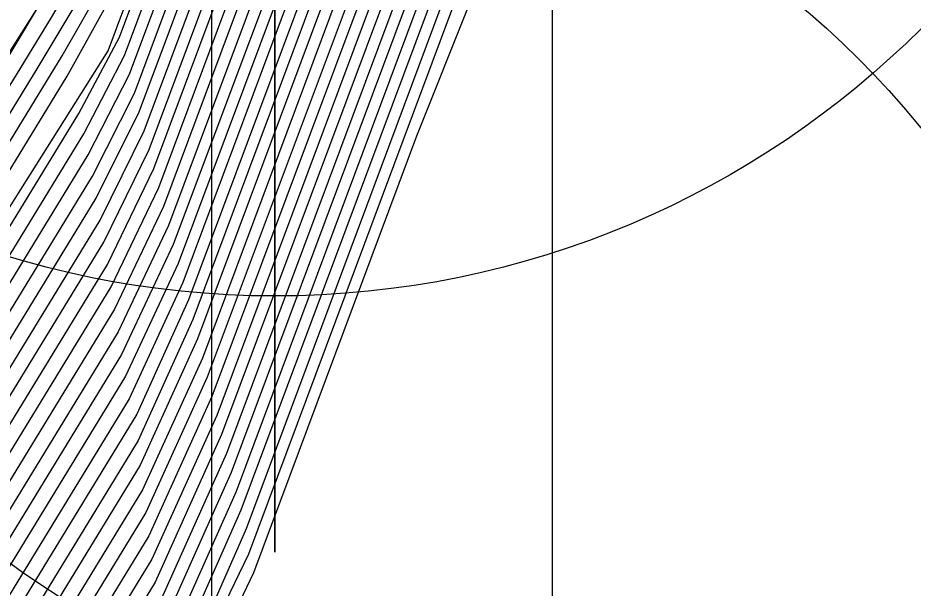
# Model space of a CAD drawing. Extents: x 2356077 to 2359823, y 225951 to 227822.
# Drawn here: x 2357586.652 to 2357588.945, y 226728.045 to 226729.505 of the extents above; entities that cross this region are included whole.
import ezdxf

# ---------------------------------------------------------------- set-up
doc = ezdxf.new("R2010")
doc.units = 0
for name, color, linetype in [('DTM Contours Major', 7, 'Continuous'), ('DTM Contours Minor', 7, 'Continuous'), ('Exist DTM Breakline Underwater Cogo Point CELL', 7, 'Continuous'), ('Exist DTM Drainline', 7, 'Continuous'), ('Exist Roads EOP Cogo Point CELL', 7, 'Continuous'), ('Exist Structure Major Bridge WW Cogo Point CELL', 7, 'Continuous')]:
    doc.layers.add(name, color=color, linetype=linetype)

msp = doc.modelspace()

# ---------------------------------------------------------------- linework, layer by layer
at = {"layer": 'DTM Contours Major'}
for points in [[(2357574.4156, 226708.5552), (2357583.6863, 226724.3529), (2357584.198, 226725.202), (2357586.7658, 226729.4081), (2357586.8733, 226729.5973), (2357586.9646, 226729.842), (2357586.8945, 226729.6276), (2357587.076, 226730.0622), (2357587.1603, 226730.2353), (2357587.5101, 226730.8341), (2357587.8045, 226731.499), (2357588.3914, 226732.0638), (2357590.7673, 226734.3209), (2357591.3947, 226734.9267), (2357591.5711, 226734.9984), (2357591.6106, 226735.2214), (2357591.6759, 226735.1254), (2357591.6801, 226735.3545), (2357591.6895, 226735.4248), (2357591.688, 226735.461), (2357597.5775, 226752.726)], [(2357573.0229, 226705.907), (2357582.3731, 226721.8401), (2357583.1161, 226723.0678), (2357586.8321, 226729.1547), (2357586.9378, 226729.361), (2357587.1339, 226729.8866), (2357587.1374, 226729.8299), (2357587.2888, 226730.1857), (2357587.5951, 226730.7125), (2357588.013, 226731.6562), (2357589.0102, 226732.6099), (2357590.5191, 226734.0433), (2357590.9797, 226734.4374), (2357590.9691, 226734.3898), (2357590.9976, 226734.419), (2357591.0086, 226734.4519), (2357592.6217, 226735.1309), (2357592.2683, 226735.5097), (2357593.395, 226738.9573), (2357596.6601, 226748.5289)], [(2357594.6766, 226739.4095), (2357594.3741, 226738.5227), (2357594.1219, 226737.7991), (2357593.8468, 226737.1034), (2357593.7341, 226736.3018), (2357593.6498, 226736.3921), (2357593.812, 226736.0017), (2357594.3999, 226735.3717), (2357593.75, 226735.0676), (2357591.6564, 226734.1864), (2357591.1109, 226733.9026), (2357590.3848, 226733.597), (2357590.3857, 226733.616), (2357590.3227, 226733.6436), (2357590.3415, 226733.7303), (2357590.0094, 226733.4756), (2357588.7368, 226732.2666), (2357588.4276, 226731.9655), (2357587.7465, 226730.4285), (2357587.5175, 226730.0429), (2357587.4808, 226729.9958), (2357587.0625, 226728.8766), (2357586.9279, 226728.5876), (2357580.973, 226718.8335)], [(2357582.042, 226720.9464), (2357586.8815, 226728.8737), (2357587.0004, 226729.1194), (2357587.3169, 226729.9679), (2357587.6379, 226730.512), (2357587.6805, 226730.5916), (2357588.2207, 226731.8117), (2357589.0328, 226732.5896), (2357590.2644, 226733.7597), (2357590.6475, 226733.9951), (2357590.6774, 226734.0206), (2357590.6799, 226734.0129), (2357590.6773, 226734.0027), (2357591.1528, 226734.2028), (2357591.5482, 226734.4235), (2357593.0486, 226735.055), (2357593.3643, 226735.3542), (2357592.9277, 226735.8221), (2357593.1246, 226735.8276), (2357593.0489, 226735.9086), (2357593.3826, 226737.3775), (2357593.8526, 226738.5665)], [(2357597.0634, 226734.317), (2357596.9233, 226734.3307), (2357596.4517, 226734.4072), (2357595.9207, 226734.2947), (2357595.2623, 226734.1418), (2357594.1419, 226734.7308), (2357593.7257, 226734.7476), (2357593.0957, 226734.5096), (2357589.9592, 226733.1895), (2357589.9953, 226733.3704), (2357590.0067, 226733.4229), (2357589.9815, 226733.4154), (2357588.8602, 226732.3475), (2357588.5236, 226731.8687), (2357588.4723, 226731.7527), (2357588.2723, 226731.3612), (2357587.8204, 226730.3404), (2357587.6642, 226730.0712), (2357587.6448, 226730.0282), (2357587.1245, 226728.6335), (2357586.971, 226728.2963), (2357578.5001, 226714.4154), (2357574.3114, 226707.2777)], [(2357599.3754, 226732.4937), (2357596.1987, 226731.6135), (2357595.4513, 226731.9382), (2357592.4366, 226733.5229), (2357591.8012, 226733.655), (2357591.4251, 226733.5238), (2357589.9443, 226732.9006), (2357589.6017, 226732.7922), (2357589.6441, 226732.9873), (2357589.6352, 226733.0452), (2357588.827, 226732.2768), (2357588.6702, 226731.9464), (2357587.8978, 226730.2017), (2357587.802, 226730.0374), (2357587.186, 226728.3891), (2357587.0118, 226728.0011), (2357577.2432, 226711.9985)], [(2357589.0366, 226732.4302), (2357588.1601, 226730.4505), (2357588.0204, 226730.0975), (2357587.7864, 226729.5892), (2357587.2426, 226728.1314), (2357586.9796, 226727.5864), (2357575.8921, 226709.4212)]]:
    msp.add_lwpolyline(points, dxfattribs=at)
at = {"layer": 'DTM Contours Minor'}
for points in [[(2357574.3868, 226708.5612), (2357583.9425, 226724.8444), (2357584.404, 226725.6118), (2357586.7012, 226729.3746), (2357586.8573, 226729.6364), (2357586.9183, 226729.8), (2357586.8568, 226729.5605), (2357587.0479, 226730.0686), (2357587.1326, 226730.2419), (2357587.4932, 226730.8586), (2357587.7635, 226731.4691), (2357588.9846, 226732.6352), (2357589.6006, 226733.2201), (2357590.2129, 226733.8097), (2357590.8262, 226734.3922), (2357591.2237, 226735.3553), (2357591.2633, 226735.4013), (2357591.2964, 226735.4572), (2357591.5113, 226735.9926), (2357592.6074, 226738.9769), (2357593.9978, 226742.5338), (2357597.7187, 226753.4415)], [(2357572.6891, 226705.5582), (2357583.4215, 226723.8467), (2357583.9789, 226724.7706), (2357586.7781, 226729.3558), (2357586.8861, 226729.5498), (2357586.9916, 226729.8327), (2357586.9203, 226729.6359), (2357587.1027, 226730.052), (2357587.187, 226730.2271), (2357587.5271, 226730.8098), (2357587.8463, 226731.5305), (2357588.4145, 226732.0774), (2357591.2701, 226734.7873), (2357591.339, 226734.8442), (2357591.768, 226735.0248), (2357591.8576, 226735.1561), (2357591.8158, 226735.2009), (2357591.8539, 226735.5466), (2357591.8507, 226735.6364), (2357597.4171, 226751.9543)], [(2357572.7723, 226705.6451), (2357583.1581, 226723.3429), (2357583.7618, 226724.3426), (2357586.2073, 226728.3485), (2357586.8831, 226729.4207), (2357587.15, 226730.1362), (2357587.2131, 226730.2179), (2357587.5442, 226730.7856), (2357587.888, 226731.5621), (2357588.9965, 226732.622), (2357590.6711, 226734.2129), (2357591.199, 226734.7064), (2357591.1933, 226734.6803), (2357591.2089, 226734.7298), (2357591.9113, 226735.0286), (2357592.0348, 226735.1917), (2357591.9491, 226735.2835), (2357592.0103, 226735.7282), (2357592.0065, 226735.7917), (2357597.2409, 226751.1364)], [(2357572.8554, 226705.7315), (2357582.8962, 226722.8415), (2357583.5464, 226723.9174), (2357586.8083, 226729.2605), (2357586.9123, 226729.4563), (2357587.0624, 226729.8588), (2357587.1405, 226729.9895), (2357587.2389, 226730.208), (2357587.5612, 226730.7613), (2357587.9297, 226731.5936), (2357589.0011, 226732.618), (2357590.6206, 226734.1565), (2357591.1264, 226734.6191), (2357591.1116, 226734.5683), (2357591.1333, 226734.5923), (2357591.4829, 226734.7918), (2357592.0542, 226735.0322), (2357592.2052, 226735.2345), (2357592.0992, 226735.3481), (2357592.1642, 226735.8572), (2357592.1604, 226735.9413), (2357597.0564, 226750.294)], [(2357572.9389, 226705.8189), (2357582.6345, 226722.3407), (2357583.3312, 226723.4926), (2357586.8208, 226729.2085), (2357586.9251, 226729.4088), (2357587.1009, 226729.8802), (2357587.1426, 226729.9134), (2357587.2641, 226730.1973), (2357587.5782, 226730.7369), (2357587.9714, 226731.6249), (2357589.0056, 226732.6139), (2357590.5699, 226734.1), (2357591.0535, 226734.5302), (2357591.0374, 226734.4743), (2357591.0669, 226734.5058), (2357591.2379, 226734.5778), (2357591.4886, 226734.7376), (2357592.1969, 226735.0357), (2357592.3631, 226735.2908), (2357592.2048, 226735.4605), (2357592.3153, 226736.0937), (2357596.864, 226749.4282)], [(2357574.3652, 226708.6893), (2357584.7169, 226726.3291), (2357585.0327, 226726.8588), (2357586.348, 226729.0133), (2357586.3584, 226729.0201), (2357586.4856, 226729.1894), (2357586.794, 226729.6752), (2357586.9094, 226729.9431), (2357586.9855, 226730.1471), (2357587.4469, 226730.9422), (2357587.6394, 226731.377), (2357588.5299, 226732.2288), (2357590.3262, 226733.9393), (2357590.421, 226734.1854), (2357590.5067, 226734.444), (2357590.5747, 226734.7032), (2357590.595, 226734.9122), (2357590.5984, 226735.0969), (2357590.528, 226735.142), (2357590.0183, 226736.4593), (2357590.4562, 226737.4974), (2357590.4968, 226738.0672), (2357591.9488, 226741.7714), (2357593.9646, 226748.1973)], [(2357573.1074, 226705.9959), (2357582.1118, 226721.3399), (2357582.9011, 226722.6432), (2357586.8427, 226729.0997), (2357586.9504, 226729.3129), (2357587.1641, 226729.8859), (2357587.1555, 226729.8229), (2357587.3129, 226730.173), (2357587.6121, 226730.6881), (2357588.0546, 226731.6874), (2357589.0147, 226732.6059), (2357590.4682, 226733.9866), (2357590.9042, 226734.3364), (2357590.8974, 226734.3023), (2357590.934, 226734.338), (2357590.9361, 226734.3649), (2357592.8107, 226735.1538), (2357592.3999, 226735.5941), (2357593.5498, 226739.0958), (2357594.203, 226740.9816), (2357594.8982, 226743.0623), (2357596.4335, 226747.5632)], [(2357582.6861, 226722.2187), (2357586.8529, 226729.0439), (2357586.9629, 226729.2647), (2357587.1929, 226729.8811), (2357587.1733, 226729.8138), (2357587.3361, 226730.1589), (2357587.6291, 226730.6638), (2357588.0962, 226731.7186), (2357589.0193, 226732.6018), (2357590.4173, 226733.9299), (2357590.823, 226734.2123), (2357590.8663, 226734.2555), (2357590.8711, 226734.2539), (2357591.209, 226734.3961), (2357591.5042, 226734.5746), (2357592.6236, 226735.0457), (2357592.5032, 226735.7242), (2357592.7842, 226735.5159), (2357592.6275, 226735.6839), (2357592.8132, 226736.6486), (2357593.6313, 226738.973), (2357594.2419, 226740.7218), (2357595.5646, 226744.6849), (2357596.286, 226746.7788)], [(2357572.3227, 226705.0988), (2357584.2043, 226725.3457), (2357584.6207, 226726.0391), (2357586.7378, 226729.5069), (2357586.8476, 226729.6923), (2357586.885, 226729.7925), (2357586.9757, 226729.9571), (2357587.0381, 226730.1243), (2357587.1906, 226730.3944), (2357587.4803, 226730.8922), (2357587.7232, 226731.4409), (2357589.4208, 226733.0585), (2357591.1246, 226734.6811), (2357591.2917, 226734.9782), (2357591.3248, 226735.0697), (2357591.2849, 226735.1141), (2357591.2686, 226735.1388), (2357591.233, 226735.2309), (2357591.5929, 226735.8222), (2357591.668, 226736.1941), (2357591.7776, 226736.6324), (2357593.2361, 226740.3532), (2357593.9457, 226742.3106), (2357595.2966, 226746.3399)], [(2357598.1741, 226746.3319), (2357594.8502, 226739.3151), (2357594.0838, 226737.0684), (2357593.9537, 226736.5173), (2357594.5522, 226735.8766), (2357594.8964, 226735.5551), (2357594.907, 226735.4423), (2357594.8971, 226735.4012), (2357594.8949, 226735.3998), (2357594.8803, 226735.4031), (2357594.6135, 226735.3179), (2357591.7337, 226734.1059), (2357590.1748, 226733.4564), (2357590.2141, 226733.6374), (2357589.9112, 226733.3656), (2357588.7855, 226732.2962), (2357588.5127, 226732.032), (2357587.8424, 226730.5183), (2357587.8245, 226730.5257), (2357587.7136, 226730.3164), (2357587.5719, 226730.0751), (2357587.0888, 226728.7835), (2357586.9568, 226728.4902), (2357580.5387, 226717.9773)], [(2357596.9307, 226746.1779), (2357596.0544, 226744.0508), (2357594.0106, 226738.0602), (2357593.6805, 226737.2318), (2357593.4665, 226736.1376), (2357593.5547, 226736.043), (2357593.3267, 226736.2783), (2357593.594, 226735.7844), (2357594.0033, 226735.3457), (2357593.4712, 226735.0633), (2357591.6179, 226734.2833), (2357591.1156, 226734.0176), (2357590.4285, 226733.7556), (2357590.4665, 226733.9306), (2357588.3303, 226731.9011), (2357588.2421, 226731.6718), (2357587.733, 226730.5219), (2357587.6998, 226730.4563), (2357587.3936, 226729.9266), (2357587.0376, 226728.9736), (2357586.9088, 226728.7012), (2357581.3995, 226719.6767), (2357580.2904, 226717.8512), (2357573.7057, 226706.6305)], [(2357582.4713, 226721.7944), (2357586.8627, 226728.9876), (2357586.9754, 226729.2163), (2357587.217, 226729.8638), (2357587.3583, 226730.143), (2357587.5984, 226730.5521), (2357587.6462, 226730.6396), (2357588.1377, 226731.7497), (2357589.0238, 226732.5978), (2357590.3663, 226733.8732), (2357590.7642, 226734.1396), (2357590.8038, 226734.1765), (2357590.8057, 226734.1698), (2357591.1898, 226734.3315), (2357591.514, 226734.5222), (2357592.7655, 226735.0489), (2357592.6692, 226735.6481), (2357592.7969, 226735.7279), (2357592.7682, 226735.7586), (2357593.0064, 226736.9135), (2357593.7089, 226738.8431), (2357594.2771, 226740.4585), (2357595.5047, 226744.1306), (2357596.1753, 226746.0891)], [(2357595.0693, 226740.8622), (2357594.0639, 226737.9148), (2357593.7683, 226737.1705), (2357593.6027, 226736.2171), (2357593.6654, 226736.1499), (2357593.3863, 226736.2684), (2357593.8504, 226735.7352), (2357594.2027, 226735.3575), (2357593.6111, 226735.0657), (2357591.639, 226734.2356), (2357591.1126, 226733.9598), (2357590.4397, 226733.6766), (2357590.4419, 226733.6944), (2357590.3937, 226733.7238), (2357590.4082, 226733.7905), (2357590.0605, 226733.5325), (2357588.7139, 226732.2532), (2357588.3863, 226731.9349), (2357587.722, 226730.4404), (2357587.5239, 226730.1029), (2357587.4432, 226729.9748), (2357587.05, 226728.9249), (2357586.9178, 226728.6434), (2357581.1857, 226719.2541)], [(2357595.2365, 226740.7666), (2357594.351, 226738.2875), (2357594.0986, 226737.607), (2357593.8455, 226736.9611), (2357593.8102, 226736.4457), (2357593.7787, 226736.263), (2357594.5978, 226735.3851), (2357593.8827, 226735.0669), (2357591.6366, 226734.1216), (2357591.0763, 226733.8315), (2357590.3222, 226733.5141), (2357590.3235, 226733.5347), (2357590.2513, 226733.5619), (2357590.2729, 226733.6614), (2357589.9583, 226733.4187), (2357588.7596, 226732.2799), (2357588.4689, 226731.9959), (2357587.7882, 226730.4584), (2357587.7834, 226730.4325), (2357587.5335, 226730.0267), (2357587.5143, 226730.0058), (2357587.0748, 226728.8279), (2357586.9367, 226728.5296), (2357580.7597, 226718.4116)], [(2357594.3226, 226739.2762), (2357593.9794, 226738.2713), (2357593.5861, 226737.2868), (2357593.3282, 226736.0604), (2357593.4237, 226735.9579), (2357593.105, 226736.0894), (2357593.8, 226735.3382), (2357593.3307, 226735.0607), (2357591.5948, 226734.3301), (2357591.124, 226734.0777), (2357590.501, 226733.8426), (2357590.5363, 226734.0053), (2357588.6681, 226732.2264), (2357588.3036, 226731.8734), (2357587.7153, 226730.5447), (2357587.6278, 226730.3873), (2357587.5057, 226730.1793), (2357587.3708, 226729.9264), (2357587.3883, 226729.9956), (2357587.0252, 226729.0222), (2357586.8998, 226728.7588), (2357581.6135, 226720.0996)], [(2357582.2566, 226721.3703), (2357586.8722, 226728.9308), (2357586.9879, 226729.1679), (2357587.2741, 226729.9351), (2357587.4473, 226730.241), (2357587.618, 226730.5319), (2357587.6633, 226730.6155), (2357588.1792, 226731.7807), (2357589.0283, 226732.5937), (2357590.3154, 226733.8164), (2357590.7056, 226734.0671), (2357590.7378, 226734.097), (2357590.7417, 226734.0976), (2357590.741, 226734.0861), (2357591.1708, 226734.2669), (2357591.5287, 226734.4718), (2357592.9071, 226735.052), (2357593.1008, 226735.4111), (2357592.7687, 226735.8953), (2357593.0702, 226735.6603), (2357592.9087, 226735.8335), (2357593.2333, 226737.2771), (2357593.7827, 226738.7074)], [(2357597.0148, 226733.9129), (2357596.67, 226733.9456), (2357595.702, 226733.6824), (2357595.2576, 226733.7234), (2357594.1448, 226734.3084), (2357593.7661, 226734.4948), (2357593.3408, 226734.529), (2357592.768, 226734.3151), (2357589.8911, 226733.1043), (2357589.8919, 226733.141), (2357589.9325, 226733.3281), (2357589.9227, 226733.3512), (2357588.9119, 226732.3908), (2357588.6898, 226732.1719), (2357588.4458, 226731.6301), (2357588.3819, 226731.5391), (2357587.8377, 226730.3169), (2357587.6903, 226730.0619), (2357587.1368, 226728.5847), (2357586.9798, 226728.2382), (2357578.2447, 226713.9252)], [(2357572.6908, 226705.7811), (2357584.4622, 226725.8401), (2357584.829, 226726.4527), (2357586.6166, 226729.3808), (2357586.5089, 226729.2091), (2357586.8475, 226729.7738), (2357586.7444, 226729.5287), (2357586.9062, 226729.8525), (2357587.0133, 226730.1397), (2357587.3167, 226730.663), (2357587.4633, 226730.9166), (2357587.6811, 226731.4084), (2357588.6906, 226732.3731), (2357590.7254, 226734.3102)], [(2357597.3389, 226733.4895), (2357596.8356, 226733.4449), (2357595.7776, 226733.1517), (2357595.2887, 226733.2862), (2357593.893, 226734.0199), (2357593.4248, 226734.2544), (2357592.9559, 226734.3105), (2357592.4331, 226734.1176), (2357589.8124, 226733.0146), (2357589.866, 226733.2686), (2357589.8425, 226733.2666), (2357588.9087, 226732.3795), (2357588.7583, 226732.2286), (2357588.5609, 226731.831), (2357588.3225, 226731.3491), (2357587.8531, 226730.2889), (2357587.7179, 226730.0552), (2357587.149, 226728.5356), (2357586.9875, 226728.1785), (2357577.9934, 226713.4419)], [(2357597.1083, 226732.9688), (2357595.8985, 226732.6335), (2357595.3313, 226732.843), (2357593.6471, 226733.7283), (2357593.087, 226734.0101), (2357592.571, 226734.092), (2357592.0974, 226733.9198), (2357590.2021, 226733.1221), (2357589.7397, 226732.9338), (2357589.7904, 226733.1672), (2357589.7872, 226733.2077), (2357588.7705, 226732.2398), (2357588.6949, 226732.0672), (2357588.4979, 226731.6825), (2357587.8681, 226730.2602), (2357587.7461, 226730.0495), (2357587.1613, 226728.4867), (2357586.9951, 226728.1187), (2357577.7436, 226712.9613)], [(2357598.1434, 226732.704), (2357596.0443, 226732.1223), (2357595.388, 226732.3923), (2357592.7574, 226733.7752), (2357592.1861, 226733.8735), (2357591.7613, 226733.7218), (2357590.0731, 226733.0113), (2357589.6697, 226732.8585), (2357589.7154, 226733.069), (2357589.7156, 226733.1311), (2357588.7919, 226732.2518), (2357588.6549, 226731.9743), (2357587.883, 226730.2309), (2357587.7741, 226730.0435), (2357587.1736, 226728.4378), (2357587.0033, 226728.0595), (2357577.494, 226712.4809)], [(2357599.4852, 226731.9725), (2357596.2842, 226731.0855), (2357595.4436, 226731.5214), (2357592.0529, 226733.3038), (2357591.4163, 226733.4364), (2357591.0938, 226733.3278), (2357589.822, 226732.7926), (2357589.5267, 226732.6938), (2357589.5632, 226732.8615), (2357589.5761, 226732.9819), (2357589.5545, 226732.9595), (2357588.8501, 226732.2898), (2357587.9136, 226730.1747), (2357587.8282, 226730.0283), (2357587.1984, 226728.3405), (2357587.0213, 226727.9443), (2357576.9816, 226711.4978)], [(2357589.8622, 226733.3107), (2357588.5556, 226732.0664), (2357588.0828, 226730.9985), (2357588.0554, 226730.9642), (2357587.7607, 226730.3431), (2357587.6063, 226730.0799), (2357587.5858, 226730.034), (2357587.1005, 226728.7328), (2357586.9598, 226728.4228), (2357580.3308, 226717.5643)], [(2357589.8189, 226733.2612), (2357588.5983, 226732.1001), (2357588.2382, 226731.2867), (2357588.2146, 226731.2541), (2357587.9601, 226730.7187), (2357587.8097, 226730.3791), (2357587.6711, 226730.1366), (2357587.635, 226730.0751), (2357587.6152, 226730.0307), (2357587.1125, 226728.6831), (2357586.9656, 226728.3598), (2357580.1224, 226717.1505)], [(2357597.098, 226730.7594), (2357596.3852, 226730.6056), (2357591.6632, 226733.0878), (2357591.0314, 226733.2179), (2357590.7585, 226733.1302), (2357589.6919, 226732.6813), (2357589.4133, 226732.5369), (2357589.4889, 226732.8849), (2357588.9036, 226732.3329), (2357588.7381, 226731.9742), (2357587.9289, 226730.1465), (2357587.8575, 226730.0246), (2357587.2109, 226728.2921), (2357587.0307, 226727.8874), (2357576.7249, 226711.0053)], [(2357597.1013, 226730.2086), (2357596.4776, 226730.1361), (2357592.3015, 226732.3314), (2357591.2824, 226732.85), (2357590.6465, 226732.9994), (2357590.423, 226732.9325), (2357589.5621, 226732.5701), (2357589.4318, 226732.8276), (2357589.3789, 226732.7436), (2357589.382, 226732.7579), (2357589.4145, 226732.8098), (2357588.946, 226732.3648), (2357588.7741, 226731.9927), (2357587.9332, 226730.0997), (2357587.8796, 226730.0027), (2357587.2235, 226728.2442), (2357587.0413, 226727.8324), (2357576.4625, 226710.5032)], [(2357597.1053, 226729.6581), (2357596.5402, 226729.6824), (2357591.9472, 226732.0968), (2357590.9155, 226732.5929), (2357590.2616, 226732.7809), (2357590.0872, 226732.7346), (2357589.4321, 226732.4589), (2357589.2719, 226732.498), (2357589.3106, 226732.6763), (2357589.3442, 226732.7347), (2357588.9877, 226732.396), (2357588.8106, 226732.0125), (2357587.9508, 226730.076), (2357587.9097, 226730.0018), (2357587.2364, 226728.1967), (2357587.0536, 226727.7801), (2357576.1927, 226709.9885)], [(2357582.8498, 226722.1971), (2357586.8907, 226728.8163), (2357587.0128, 226729.0708), (2357587.354, 226729.9855), (2357587.3557, 226729.9413), (2357587.4882, 226730.2032), (2357587.6581, 226730.4926), (2357587.6978, 226730.568), (2357588.2621, 226731.8426), (2357589.0373, 226732.5855)], [(2357589.0782, 226732.4613), (2357588.1806, 226730.4339), (2357588.0308, 226730.0603), (2357587.8126, 226729.552), (2357587.6727, 226729.2026), (2357587.2554, 226728.0839), (2357587.0014, 226727.5498), (2357575.6074, 226708.881)]]:
    msp.add_lwpolyline(points, dxfattribs=at)
at = {"layer": 'Exist DTM Breakline Underwater Cogo Point CELL'}
msp.add_lwpolyline([(2357587.31, 226734.137), (2357587.31, 226728.137), (2357587.31, 226731.137), (2357590.31, 226731.137), (2357584.31, 226731.137)], dxfattribs=at)
msp.add_circle((2357587.31, 226731.137), 2.344, dxfattribs=at)
at = {"layer": 'Exist DTM Drainline'}
msp.add_spline([(2357699.586, 226858.192), (2357670.366, 226820.782), (2357623.327, 226796.892), (2357587.218, 226772.268), (2357568.803, 226744.252), (2357555.19, 226717.62), (2357555.017, 226695.126), (2357553.473, 226672.759), (2357563.697, 226642.736), (2357576.526, 226627.993), (2357663.798, 226499.169), (2357732.721, 226415.647), (2357803.211, 226342.215), (2357874.586, 226264.309)], degree=3, dxfattribs=at)
at = {"layer": 'Exist Roads EOP Cogo Point CELL'}
msp.add_lwpolyline([(2357587.1479, 226730.7431), (2357587.1479, 226724.7431), (2357587.1479, 226727.7431), (2357590.1479, 226727.7431), (2357584.1479, 226727.7431)], dxfattribs=at)
msp.add_circle((2357587.1479, 226727.7431), 2.344, dxfattribs=at)
at = {"layer": 'Exist Structure Major Bridge WW Cogo Point CELL'}
msp.add_lwpolyline([(2357585.021, 226729.9965), (2357591.021, 226729.9965), (2357588.021, 226729.9965), (2357588.021, 226732.9965), (2357588.021, 226726.9965)], dxfattribs=at)
msp.add_circle((2357588.021, 226729.9965), 2.344, dxfattribs=at)

doc.saveas('drawing.dxf')
